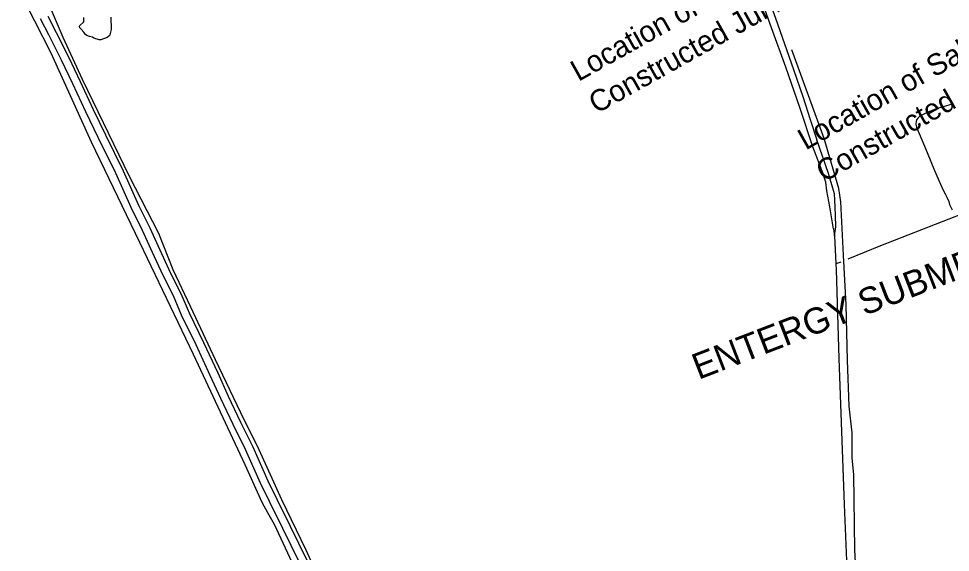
# Model space of a CAD drawing. Extents: x 3694830 to 3732949, y 415201 to 440970.
# Drawn here: x 3704912 to 3708495, y 435508 to 437561 of the extents above; entities that cross this region are included whole.
import ezdxf

# ---------------------------------------------------------------- set-up
doc = ezdxf.new("R2010")
doc.units = 0
for name, color, linetype in [('V-CHAN-NAID', 7, 'Continuous'), ('V-DTCH-CNTR', 7, 'Continuous'), ('V-RRAP-SILL-IDEN', 7, 'Continuous'), ('V-SITE-VEGE', 7, 'Continuous'), ('V-TOPO-SHOR', 7, 'Continuous')]:
    doc.layers.add(name, color=color, linetype=linetype)

msp = doc.modelspace()

# ---------------------------------------------------------------- linework, layer by layer
at = {"layer": 'V-DTCH-CNTR'}
for points in [[(3704993.7, 437698.9), (3705081.4, 437489.5), (3705156, 437328.6), (3705337.5, 436955.9), (3705449.5, 436736.4), (3705504.9, 436595.9), (3705573.2, 436452.9), (3705667.2, 436250), (3705779.2, 436016.3), (3705829.3, 435918.1), (3705923.4, 435711.3), (3706016, 435518.5), (3706099.7, 435334.7), (3706225.9, 435069.1), (3706363.7, 434783.2), (3706388.1, 434736), (3706484.7, 434527.9), (3706538, 434409)], [(3706460.8, 434406.4), (3706263.8, 434831.5), (3706048.8, 435287.2), (3705895.5, 435615.3), (3705869.8, 435659.9), (3705848, 435700.8), (3705783.5, 435845), (3705584, 436270.1), (3705378, 436700.3), (3705192.6, 437085.8), (3705036.8, 437428), (3704912, 437675.6)], [(3708187.5, 434136.5), (3708175.1, 434459.9), (3708176.7, 434610.5), (3708170.8, 434653.3), (3708164.9, 434698.9), (3708153.4, 434915.8), (3708137.7, 435320.6), (3708127.7, 435518.1), (3708124, 435808.3), (3708117.9, 435870.5), (3708117.1, 435968.6), (3708105.2, 436070.8), (3708099.6, 436247.6), (3708093.7, 436460.4), (3708083.9, 436651.1), (3708073.9, 436856.9), (3708066.5, 436908), (3708009.7, 437099.6), (3707885.3, 437441.4)]]:
    msp.add_lwpolyline(points, dxfattribs=at)
at = {"layer": 'V-SITE-VEGE'}
msp.add_lwpolyline([(3705267, 437566.8), (3705266.1, 437549), (3705267.6, 437536.8), (3705268.1, 437523.2), (3705267.2, 437519.5), (3705264.4, 437503.6), (3705263, 437498), (3705259.3, 437493.3), (3705252.3, 437489), (3705227.5, 437480), (3705221.9, 437480), (3705201.7, 437486), (3705195.6, 437489.3), (3705184.8, 437492.1), (3705173.6, 437496.3), (3705168.9, 437500), (3705164.7, 437505.1), (3705162.8, 437508.9), (3705152.5, 437521), (3705147.8, 437526.1), (3705145.9, 437532.2), (3705146.8, 437535), (3705160.8, 437548.2), (3705164.1, 437551.9), (3705163.1, 437554.3), (3705162.1, 437565.5)], dxfattribs=at)
at = {"layer": 'V-TOPO-SHOR'}
for points in [[(3707615, 438156.8), (3707637.5, 438089.5), (3707684.1, 437953.8), (3707716.9, 437848.6), (3707754.1, 437752.7), (3707789.3, 437655.8), (3707822.6, 437562.8), (3707857.4, 437464.4), (3707892.2, 437365.1), (3707928.9, 437258.5), (3707954.4, 437176.6), (3707981.8, 437095.7)], [(3707607, 438103.5), (3707662.4, 437944.6), (3707730.5, 437740.1), (3707805.4, 437526.5), (3707860.7, 437375.8), (3707915, 437221.2), (3707965, 437069.5), (3708006.6, 436959.6)], [(3704994.3, 437562.2), (3705026.5, 437499.7), (3705075.6, 437403.3), (3705119.4, 437311.2), (3705169, 437203.9), (3705216.1, 437105.6), (3705284, 436968.1), (3705343.7, 436836), (3705386.5, 436748.2), (3705425, 436663.2), (3705465.9, 436574.5), (3705505.8, 436496.2), (3705537.6, 436421.8), (3705593, 436307.3), (3705647.8, 436190.4), (3705688.7, 436101.1), (3705735.4, 436001.4), (3705782.6, 435906), (3705840.3, 435775.7), (3705875.5, 435705.1), (3705926.5, 435601.5), (3705990.5, 435470.3)], [(3705023.9, 437570.4), (3705056.1, 437507.9), (3705105.2, 437411.5), (3705149, 437319.4), (3705198.6, 437212.1), (3705245.7, 437113.8), (3705313.6, 436976.4), (3705373.3, 436844.2), (3705416.1, 436756.4), (3705454.6, 436671.4), (3705495.5, 436582.7), (3705535.4, 436504.4), (3705567.2, 436430), (3705622.6, 436315.5), (3705677.4, 436198.6), (3705718.3, 436109.3), (3705765, 436009.6), (3705812.2, 435914.2), (3705869.9, 435783.9), (3705905.1, 435713.3), (3705956.1, 435609.8), (3706020.1, 435478.5)], [(3708505.5, 437233.5), (3708475.6, 437225), (3708439.9, 437213.8), (3708412.7, 437202.7), (3708393, 437194), (3708382.9, 437189.2), (3708375.9, 437184.9), (3708369.7, 437179), (3708365.1, 437171.6), (3708362.8, 437165.7), (3708361.8, 437155.6), (3708365, 437143.2), (3708405.5, 437045.8), (3708434.5, 436977.5), (3708457.5, 436925.2), (3708467, 436901.9), (3708474.5, 436887.9), (3708481.2, 436874.8), (3708488.4, 436857.7), (3708492, 436846.8), (3708501.5, 436825.5)], [(3708053.1, 436805.8), (3708051, 436864.3), (3708048.9, 436887.1), (3708025.9, 436965.3), (3707981.8, 437095.7)], [(3708045.2, 436752.6), (3708031, 436837.8), (3708019.9, 436899.2), (3708015.8, 436932.8), (3708006.6, 436959.6)], [(3708048.8, 436726.3), (3708054.1, 436760.2), (3708053.1, 436805.8)], [(3708541.1, 436810.9), (3708226.4, 436688), (3708100.9, 436636.4)], [(3708045.2, 436752.6), (3708048.8, 436726.3), (3708054.6, 436617.7), (3708055.7, 436595.7), (3708065.6, 436254), (3708086.5, 435692.8), (3708108.7, 435169.1), (3708134.9, 434601.8), (3708152.4, 434021.1)], [(3708073.3, 436625.1), (3708062.3, 436620.5), (3708054.6, 436617.7)]]:
    msp.add_lwpolyline(points, dxfattribs=at)

# ---------------------------------------------------------------- texts
at = {"layer": 'V-CHAN-NAID'}
msp.add_text('ENTERGY SUBMERGED  CABLES (63.5) (2)', height=100, rotation=21.0979, dxfattribs=at).set_placement((3707526.3, 436171.5))
at = {"layer": 'V-RRAP-SILL-IDEN'}
for s, rotation, p in [('Location of Salt Water Barrier', 29.3104, (3707064.6, 437317.6)), ('Location of Salt Water Barrier', 29.5409, (3707938.7, 437053.8)), ('Constructed Jul 1988', 29.3104, (3707134.2, 437193.8)), ('Constructed Oct 1999', 29.5409, (3708008.7, 436930.2))]:
    msp.add_text(s, height=82, rotation=rotation, dxfattribs=at).set_placement(p)

doc.saveas('drawing.dxf')
